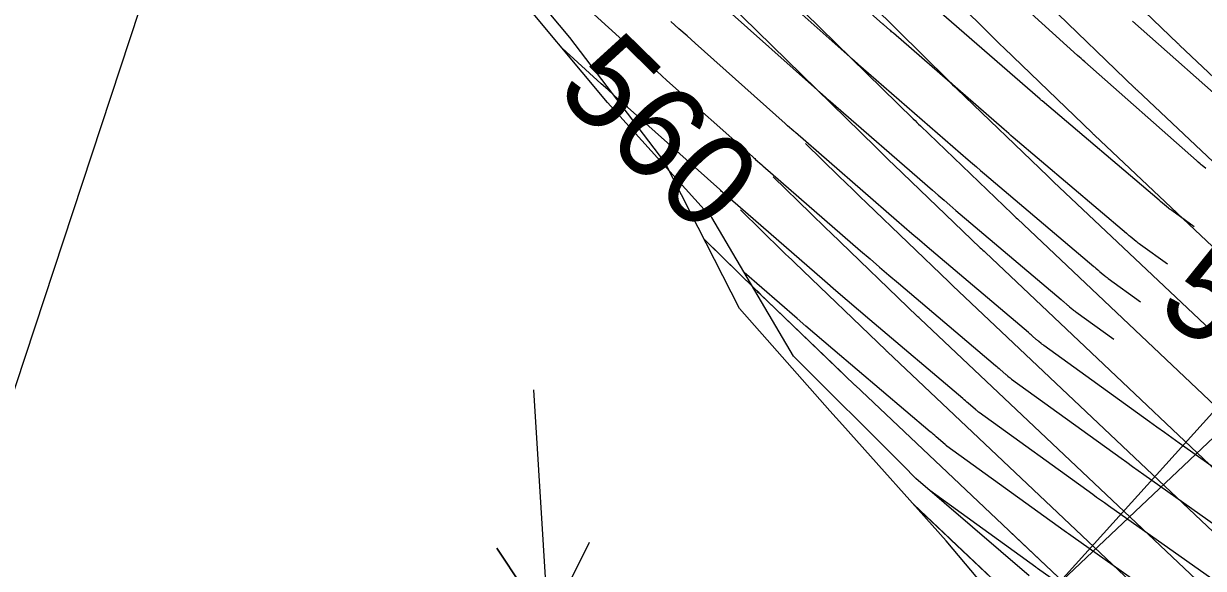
# Model space of a CAD drawing. Extents: x 954385 to 988206, y 1868364 to 1924553.
# Drawn here: x 955624.2 to 955700.4, y 1923007.4 to 1923042.6 of the extents above; entities that cross this region are included whole.
import ezdxf

# ---------------------------------------------------------------- set-up
doc = ezdxf.new("R2010")
doc.units = 0
for name, color, linetype in [('1', 7, 'Continuous'), ('Ex_Minor Contours', 7, 'Continuous'), ('Perimeter', 7, 'Continuous'), ('Proposed Fill', 7, 'Continuous'), ('Slopes', 7, 'Continuous')]:
    doc.layers.add(name, color=color, linetype=linetype)

msp = doc.modelspace()

# ---------------------------------------------------------------- linework, layer by layer
for points in [[(955698.048, 1923027.041), (955696.304, 1923028.301), (955696.231, 1923028.354), (955696.16, 1923028.409), (955696.089, 1923028.465), (955696.02, 1923028.522), (955695.645, 1923028.835), (955695.626, 1923028.852), (955695.606, 1923028.869), (955695.586, 1923028.886), (955695.567, 1923028.903), (955695.488, 1923028.97), (955695.469, 1923028.987), (955695.449, 1923029.004), (955695.429, 1923029.021), (955695.41, 1923029.038), (955688.1, 1923035.233), (955687.952, 1923035.359), (955687.805, 1923035.485), (955687.658, 1923035.612), (955687.511, 1923035.739), (955680.362, 1923041.955), (955680.305, 1923042.005), (955680.247, 1923042.055), (955680.19, 1923042.105), (955680.133, 1923042.155), (955679.727, 1923042.513), (955679.695, 1923042.542), (955679.685, 1923042.551), (955673.005, 1923048.51)], [(955657.091, 1923046.79), (955663.132, 1923041.276), (955663.783, 1923040.683), (955664.436, 1923040.093), (955665.091, 1923039.504), (955665.747, 1923038.917), (955671.26, 1923033.999), (955671.311, 1923033.953), (955671.363, 1923033.907), (955671.414, 1923033.862), (955671.466, 1923033.816), (955671.872, 1923033.458), (955671.904, 1923033.43), (955671.936, 1923033.402), (955678.246, 1923027.916), (955678.854, 1923027.388), (955679.464, 1923026.863), (955680.076, 1923026.339), (955680.689, 1923025.818), (955686.96, 1923020.503), (955687.033, 1923020.441), (955687.106, 1923020.379), (955687.178, 1923020.317), (955687.251, 1923020.254), (955687.627, 1923019.928), (955687.656, 1923019.903), (955687.685, 1923019.878), (955687.714, 1923019.853), (955687.743, 1923019.829), (955687.861, 1923019.73), (955687.89, 1923019.706), (955687.92, 1923019.682), (955687.951, 1923019.659), (955687.982, 1923019.636), (955695.063, 1923014.523), (955695.428, 1923014.26), (955695.794, 1923013.997), (955696.161, 1923013.736), (955696.528, 1923013.475), (955703.749, 1923008.357)], [(955700.523, 1923033.219), (955700.29, 1923033.419), (955700.228, 1923033.473), (955700.166, 1923033.527), (955700.041, 1923033.634), (955700.01, 1923033.661), (955699.979, 1923033.688), (955699.949, 1923033.715), (955699.918, 1923033.742), (955692.713, 1923040.115), (955692.598, 1923040.218), (955692.483, 1923040.321), (955692.368, 1923040.424), (955692.253, 1923040.527), (955685.091, 1923047.028)], [(955671.19, 1923046.112), (955677.578, 1923040.413), (955677.599, 1923040.395), (955677.62, 1923040.376), (955677.641, 1923040.357), (955677.662, 1923040.339), (955678.068, 1923039.981), (955678.115, 1923039.94), (955678.162, 1923039.899), (955678.209, 1923039.858), (955678.256, 1923039.817), (955685.195, 1923033.783), (955685.457, 1923033.556), (955685.72, 1923033.329), (955685.983, 1923033.104), (955686.248, 1923032.879), (955693.297, 1923026.904), (955693.33, 1923026.876), (955693.363, 1923026.848), (955693.396, 1923026.82), (955693.429, 1923026.791), (955693.56, 1923026.678), (955693.593, 1923026.65), (955693.626, 1923026.621), (955693.659, 1923026.593), (955693.692, 1923026.565), (955693.98, 1923026.324), (955694.04, 1923026.275), (955694.1, 1923026.227), (955694.161, 1923026.181), (955694.223, 1923026.135), (955696.318, 1923024.622)], [(955699.779, 1923029.46), (955698.33, 1923030.507), (955698.274, 1923030.548), (955698.219, 1923030.59), (955698.165, 1923030.633), (955698.111, 1923030.676), (955697.599, 1923031.106), (955697.58, 1923031.122), (955697.541, 1923031.155), (955697.522, 1923031.172), (955689.953, 1923037.587), (955689.922, 1923037.614), (955689.89, 1923037.641), (955689.859, 1923037.668), (955689.827, 1923037.695), (955682.468, 1923044.094)], [(955669.376, 1923043.713), (955675.472, 1923038.275), (955675.503, 1923038.247), (955675.534, 1923038.22), (955675.565, 1923038.192), (955675.597, 1923038.165), (955676.003, 1923037.807), (955676.039, 1923037.775), (955676.076, 1923037.743), (955676.112, 1923037.711), (955676.149, 1923037.679), (955682.878, 1923031.827), (955683.256, 1923031.5), (955683.635, 1923031.174), (955684.014, 1923030.849), (955684.395, 1923030.525), (955691.185, 1923024.77), (955691.231, 1923024.731), (955691.277, 1923024.692), (955691.323, 1923024.652), (955691.369, 1923024.612), (955691.553, 1923024.453), (955691.599, 1923024.413), (955691.645, 1923024.374), (955691.692, 1923024.334), (955691.738, 1923024.295), (955691.94, 1923024.126), (955691.99, 1923024.085), (955692.04, 1923024.046), (955692.091, 1923024.007), (955692.143, 1923023.969), (955694.588, 1923022.203)], [(955705.86, 1923010.502), (955698.814, 1923015.496), (955698.334, 1923015.837), (955697.854, 1923016.179), (955697.375, 1923016.523), (955696.897, 1923016.867), (955690.062, 1923021.802), (955690.021, 1923021.833), (955689.98, 1923021.864), (955689.94, 1923021.896), (955689.901, 1923021.928), (955689.743, 1923022.06), (955689.704, 1923022.093), (955689.665, 1923022.126), (955689.626, 1923022.159), (955689.587, 1923022.193), (955689.31, 1923022.433), (955689.251, 1923022.484), (955689.192, 1923022.535), (955689.132, 1923022.586), (955689.072, 1923022.637), (955682.542, 1923028.172), (955682.045, 1923028.594), (955681.549, 1923029.018), (955681.055, 1923029.444), (955680.562, 1923029.871), (955674.043, 1923035.54), (955674.016, 1923035.563), (955673.99, 1923035.586), (955673.964, 1923035.609), (955673.937, 1923035.633), (955673.531, 1923035.99), (955673.49, 1923036.027), (955673.449, 1923036.064), (955673.407, 1923036.1), (955673.366, 1923036.137), (955667.561, 1923041.315), (955667.041, 1923041.781), (955666.521, 1923042.248), (955666.003, 1923042.717)], [(955695.789, 1923042.729), (955702.696, 1923036.62)], [(955701.637, 1923006.212), (955694.242, 1923011.454), (955693.988, 1923011.635), (955693.734, 1923011.816), (955693.481, 1923011.997), (955693.229, 1923012.179), (955685.901, 1923017.47), (955685.881, 1923017.485), (955685.861, 1923017.501), (955685.841, 1923017.516), (955685.821, 1923017.532), (955685.743, 1923017.598), (955685.724, 1923017.614), (955685.704, 1923017.63), (955685.685, 1923017.647), (955685.666, 1923017.664), (955685.191, 1923018.075), (955685.106, 1923018.149), (955685.02, 1923018.223), (955684.934, 1923018.296), (955684.848, 1923018.369), (955678.836, 1923023.464), (955678.107, 1923024.085), (955677.379, 1923024.707), (955676.653, 1923025.332), (955675.93, 1923025.96), (955669.83, 1923031.264), (955669.807, 1923031.284), (955669.401, 1923031.642), (955669.339, 1923031.696), (955669.277, 1923031.751), (955669.215, 1923031.806), (955669.154, 1923031.861), (955663.195, 1923037.176), (955662.771, 1923037.555), (955662.349, 1923037.935), (955661.928, 1923038.316), (955661.508, 1923038.699), (955658.99, 1923040.997)], [(955699.559, 1923004.044), (955691.956, 1923009.434), (955691.815, 1923009.534), (955691.674, 1923009.634), (955691.534, 1923009.734), (955691.394, 1923009.835), (955683.821, 1923015.304), (955683.811, 1923015.311), (955683.801, 1923015.319), (955683.791, 1923015.327), (955683.781, 1923015.335), (955683.743, 1923015.367), (955683.724, 1923015.383), (955683.705, 1923015.399), (955683.132, 1923015.896), (955683.033, 1923015.981), (955682.934, 1923016.066), (955682.835, 1923016.151), (955682.735, 1923016.236), (955676.444, 1923021.568), (955675.867, 1923022.058), (955675.292, 1923022.55), (955674.719, 1923023.044), (955674.148, 1923023.539), (955670.722, 1923026.518)], [(955706.005, 1922995.933), (955699.775, 1923000.265), (955699.743, 1923000.287), (955699.711, 1923000.31), (955697.98, 1923001.523), (955697.917, 1923001.568), (955697.854, 1923001.612), (955697.791, 1923001.657), (955697.728, 1923001.701), (955689.669, 1923007.413), (955689.642, 1923007.432), (955689.615, 1923007.452), (955689.587, 1923007.472), (955689.56, 1923007.491), (955682.714, 1923012.435)]]:
    msp.add_lwpolyline(points)
at = {"layer": '1'}
for points in [[(955622.854, 1923089.822), (955636.619, 1923076.318), (955636.93, 1923076.014), (955637.241, 1923075.709), (955643.394, 1923069.673), (955643.732, 1923069.342), (955644.07, 1923069.01), (955644.408, 1923068.679), (955644.747, 1923068.348), (955650.954, 1923062.271), (955651.217, 1923062.014), (955651.479, 1923061.757), (955679.223, 1923034.602), (955679.514, 1923034.317), (955679.806, 1923034.033), (955680.099, 1923033.75), (955680.393, 1923033.467), (955685.966, 1923028.115), (955686.048, 1923028.036), (955686.131, 1923027.957), (955686.214, 1923027.879), (955686.297, 1923027.8), (955708.409, 1923006.896)], [(955690.254, 1923001.496), (955683.766, 1923009.184), (955677.085, 1923016.669), (955676.251, 1923017.577), (955670.434, 1923024.187), (955665.62, 1923033.633), (955659.471, 1923041.678), (955653.028, 1923049.413), (955646.425, 1923056.98), (955639.036, 1923063.721), (955631.534, 1923070.344), (955628.086, 1923073.974), (955624.577, 1923077.539), (955617.49, 1923084.598)], [(955658.812, 1923069.326), (955686.383, 1923042.086), (955686.664, 1923041.81), (955686.946, 1923041.534), (955687.228, 1923041.259), (955687.512, 1923040.985), (955693.188, 1923035.518), (955693.224, 1923035.483), (955693.261, 1923035.448), (955693.298, 1923035.414), (955693.334, 1923035.379), (955715.409, 1923014.556)], [(955655.841, 1923066.639), (955683.911, 1923038.906), (955684.049, 1923038.771), (955684.187, 1923038.636), (955684.326, 1923038.501), (955684.465, 1923038.367), (955690.32, 1923032.728), (955690.411, 1923032.639), (955690.503, 1923032.551), (955690.596, 1923032.464), (955690.688, 1923032.376), (955712.876, 1923011.447)], [(955653.661, 1923063.819), (955681.645, 1923036.428), (955681.759, 1923036.317), (955681.874, 1923036.205), (955681.989, 1923036.094), (955682.104, 1923035.983), (955688.031, 1923030.292), (955688.115, 1923030.211), (955688.199, 1923030.13), (955688.284, 1923030.05), (955688.368, 1923029.97), (955710.733, 1923008.826)], [(955720.955, 1923020.322), (955698.827, 1923041.195), (955698.802, 1923041.219), (955698.776, 1923041.243), (955698.751, 1923041.267), (955698.726, 1923041.292), (955692.83, 1923046.97)], [(955717.945, 1923017.663), (955696.095, 1923038.273), (955696.057, 1923038.309), (955696.019, 1923038.346), (955695.981, 1923038.382), (955695.942, 1923038.419), (955690.372, 1923043.784)], [(955706.084, 1923004.965), (955684.193, 1923025.66), (955684.128, 1923025.722), (955684.063, 1923025.784), (955683.997, 1923025.847), (955683.932, 1923025.909), (955678.639, 1923030.992), (955678.188, 1923031.426), (955677.739, 1923031.861), (955677.29, 1923032.297), (955676.843, 1923032.734), (955674.691, 1923034.84)], [(955703.768, 1923003.026), (955682.09, 1923023.52), (955682.042, 1923023.566), (955681.994, 1923023.611), (955681.946, 1923023.657), (955681.898, 1923023.703), (955676.315, 1923029.065), (955675.992, 1923029.375), (955675.67, 1923029.687), (955675.348, 1923029.999), (955675.028, 1923030.313), (955672.592, 1923032.696)], [(955701.949, 1923000.618), (955679.987, 1923021.38), (955679.957, 1923021.409), (955679.926, 1923021.438), (955679.895, 1923021.467), (955679.864, 1923021.497), (955673.991, 1923027.137), (955673.796, 1923027.325), (955673.601, 1923027.513), (955673.406, 1923027.702), (955673.212, 1923027.892), (955670.494, 1923030.553)], [(955668.396, 1923028.409), (955671.397, 1923025.471), (955671.465, 1923025.405), (955671.532, 1923025.34), (955671.599, 1923025.274), (955671.667, 1923025.209), (955677.831, 1923019.291), (955677.857, 1923019.265), (955677.884, 1923019.24), (955700.129, 1922998.21), (955700.34, 1922998.01), (955700.551, 1922997.81)], [(955705.527, 1922988.984), (955698.657, 1922995.473), (955698.57, 1922995.555), (955698.483, 1922995.637), (955698.396, 1922995.719), (955698.309, 1922995.802), (955681.673, 1923011.529)]]:
    msp.add_lwpolyline(points, dxfattribs=at)
at = {"layer": 'Ex_Minor Contours'}
for points in [[(955677.008, 1923020.082), (955672.211, 1923024.689), (955671.939, 1923024.95), (955671.668, 1923025.211), (955671.6, 1923025.276), (955671.533, 1923025.341), (955671.465, 1923025.407), (955671.398, 1923025.472), (955668.168, 1923028.634)], [(955705.526, 1922988.983), (955699.352, 1922994.814), (955699.178, 1922994.979), (955699.004, 1922995.143), (955698.656, 1922995.472), (955698.569, 1922995.554), (955698.482, 1922995.636), (955698.395, 1922995.718), (955698.308, 1922995.801), (955691.752, 1923001.999), (955691.275, 1923002.45), (955691.097, 1923002.619), (955684.07, 1923009.264), (955683.926, 1923009.4), (955681.665, 1923011.538)], [(955700.55, 1922997.809), (955700.339, 1922998.009), (955700.128, 1922998.209), (955695.161, 1923002.905), (955694.411, 1923003.615), (955693.66, 1923004.325), (955693.284, 1923004.68), (955692.909, 1923005.035), (955687.901, 1923009.77)]]:
    msp.add_lwpolyline(points, dxfattribs=at)
at = {"layer": 'Perimeter'}
for points in [[(955690.254, 1923001.496), (955683.766, 1923009.184), (955677.085, 1923016.669), (955676.251, 1923017.577), (955670.434, 1923024.187), (955665.62, 1923033.633), (955659.471, 1923041.678), (955653.028, 1923049.413), (955646.425, 1923056.98), (955639.036, 1923063.721), (955631.534, 1923070.344), (955628.086, 1923073.974), (955624.577, 1923077.539), (955617.49, 1923084.598)], [(955689.116, 1923006.924), (955681.811, 1923013.212), (955680.993, 1923014.059), (955673.905, 1923021.116), (955668.639, 1923030.054), (955668.144, 1923030.58), (955661.915, 1923037.486), (955655.477, 1923045.214), (955654.238, 1923046.542), (955648.688, 1923051.679), (955641.395, 1923058.522), (955638.421, 1923061.126), (955633.598, 1923064.831), (955625.887, 1923071.233), (955621.331, 1923075.275)]]:
    msp.add_lwpolyline(points, dxfattribs=at)
at = {"layer": 'Proposed Fill'}
msp.add_lwpolyline([(955689.116, 1923006.924), (955681.811, 1923013.212), (955680.993, 1923014.059), (955673.905, 1923021.116), (955668.639, 1923030.054), (955668.144, 1923030.58), (955661.915, 1923037.486), (955655.477, 1923045.214), (955654.238, 1923046.542), (955648.688, 1923051.679), (955641.395, 1923058.522), (955638.421, 1923061.126), (955633.598, 1923064.831), (955625.887, 1923071.233), (955621.331, 1923075.275)], dxfattribs=at)
at = {"layer": 'Slopes'}
for points in [[(955607.131, 1922968.928), (955707.187, 1923272.643), (955708.411, 1923266.77), (955707.187, 1923272.643), (955702.712, 1923268.647)], [(955657.131, 1922968.928), (955793.644, 1923120.095), (955792.388, 1923114.228), (955793.644, 1923120.095), (955787.935, 1923118.25)], [(955757.131, 1923068.928), (955634.79, 1922953.248), (955636.504, 1922958.998), (955634.79, 1922953.248), (955640.626, 1922954.638)], [(955657.131, 1923018.928), (955658.082, 1923003.724), (955654.763, 1923008.723), (955658.082, 1923003.724), (955660.752, 1923009.098)]]:
    msp.add_lwpolyline(points, dxfattribs=at)

# ---------------------------------------------------------------- texts
msp.add_text('565', height=6, rotation=324.42383).set_placement((955697.175, 1923023.978))
at = {"layer": '1'}
msp.add_text('560', height=6, rotation=315.61332, dxfattribs=at).set_placement((955658.442, 1923038.152))

doc.saveas('drawing.dxf')
